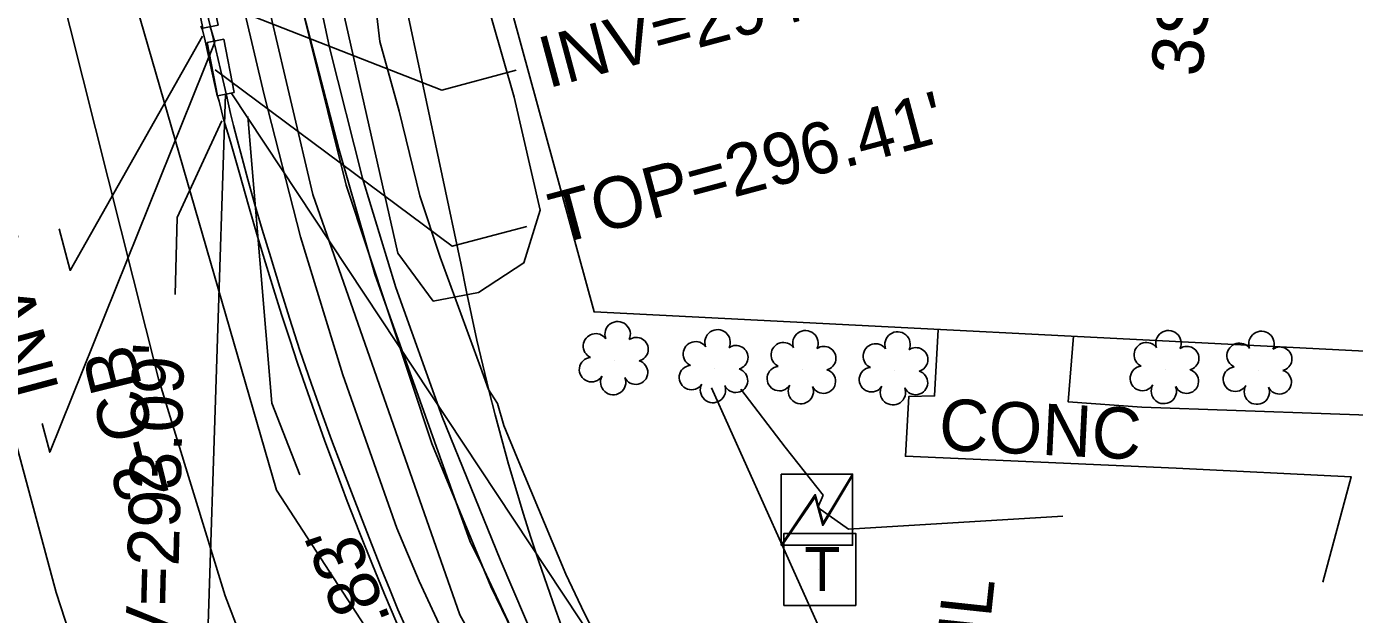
# Model space of a CAD drawing. Extents: x 2100323 to 2109811, y 740376 to 749755.
# Drawn here: x 2106028 to 2106131.3, y 740854.4 to 740900.2 of the extents above; entities that cross this region are included whole.
import ezdxf

# ---------------------------------------------------------------- set-up
doc = ezdxf.new("R2010")
doc.units = 0
for name, color, linetype in [('Exist Building', 7, 'Continuous'), ('Exist Building Text', 7, 'Continuous'), ('Exist Horizontal Alignment', 7, 'Continuous'), ('Exist Other Culture Area Outline', 7, 'Continuous'), ('Exist Other Culture Area Outline Text', 7, 'Continuous'), ('Exist Right of Way Line', 7, 'Continuous'), ('Exist Roads Curbs', 7, 'Continuous'), ('Exist Roads EOP', 7, 'Continuous'), ('Exist Roads EOP Other', 7, 'Continuous'), ('Exist Roads EOT', 7, 'Continuous'), ('Exist Structure Minor Catch Basin', 7, 'Continuous'), ('Exist Structure Minor Catch Basin Text', 7, 'Continuous'), ('Exist Structure Minor Catch Basin Top Elevation', 7, 'Continuous'), ('Exist Structure Minor Pipes HDPE 8 Inch Invert', 7, 'Continuous'), ('Exist Structure Minor Pipes HDPE 8 Inch Leader', 7, 'Continuous'), ('Exist Structure Minor Pipes RCP 12 Inch', 7, 'Continuous'), ('Exist Structure Minor Pipes RCP 12 Inch Invert', 7, 'Continuous'), ('Exist Structure Minor Pipes RCP 12 Inch Leader', 7, 'Continuous'), ('Exist Structure Minor Pipes RCP 15 Inch', 7, 'Continuous'), ('Exist Structure Minor Pipes RCP 15 Inch Invert', 7, 'Continuous'), ('Exist Structure Minor Pipes RCP 15 Inch Leader', 7, 'Continuous'), ('Exist Structure Minor Pipes RCP 18 Inch', 7, 'Continuous'), ('Exist Structure Minor Pipes RCP 18 Inch Invert', 7, 'Continuous'), ('Exist Structure Minor Pipes RCP 18 Inch Leader', 7, 'Continuous'), ('Exist Utilities Power Transformer CELL', 7, 'Continuous'), ('Exist Utilities Power UG Cable SUE LOS B', 7, 'Continuous'), ('Exist Utilities Telephone Pedestal CELL', 7, 'Continuous'), ('Exist Utilities Telephone UG Conduit SUE LOS B', 7, 'Continuous'), ('Exist Utilities Water UG Line SUE LOS B', 7, 'Continuous'), ('Exist Vegetation Hedge Row', 7, 'Continuous'), ('Exist Vegetation Hedge Row Text', 7, 'Continuous'), ('Exist Vegetation Shrub CELL', 7, 'Continuous')]:
    doc.layers.add(name, color=color, linetype=linetype)

msp = doc.modelspace()

# ---------------------------------------------------------------- linework, layer by layer
at = {"layer": 'Exist Building'}
for points in [[(2106063.3, 740873.69), (2106060.17, 740882.25), (2106058.58, 740887.02), (2106056.96, 740893.62), (2106055.46, 740899.04), (2106055.01, 740903.06), (2106052.43, 740914.63), (2106050.49, 740925.21), (2106048.24, 740937.72), (2106045.7, 740952.04), (2106044.64, 740958.83), (2106043.74, 740964.61), (2106041.55, 740976.24)], [(2106064.83, 740858.72), (2106060.33, 740869.82), (2106056.72, 740879.88), (2106054.11, 740888.4), (2106051.56, 740898.56), (2106049.58, 740907.86), (2106049.24, 740909.99), (2106049.73, 740912.1), (2106050.1, 740913.7), (2106049.4, 740914.68), (2106048.01, 740916.03), (2106045.62, 740930.03), (2106042.85, 740945.69), (2106041.01, 740954.43), (2106040.09, 740961.06), (2106038.14, 740971.7)], [(2106069.94, 740857.57), (2106066.17, 740866.62), (2106065.13, 740869.15), (2106064.64, 740870.87), (2106063.93, 740871.94), (2106063.3, 740873.69)], [(2106085.28, 740820.41), (2106081.38, 740826.69), (2106073.44, 740839.91), (2106073.1, 740841.26), (2106073.62, 740842.88), (2106073.7, 740844.69), (2106072.73, 740846.22), (2106071.34, 740847.2), (2106069.95, 740847.8), (2106068.71, 740849.65), (2106064.83, 740858.72)], [(2106088.69, 740823.37), (2106082.04, 740834.81), (2106076.04, 740845.57), (2106071.4, 740854.52), (2106069.94, 740857.57)]]:
    msp.add_lwpolyline(points, dxfattribs=at)
msp.add_lwpolyline([(2106156.41, 740933.41), (2106134.2, 740874.83), (2106072.14, 740877.99), (2106055.71, 740938.13), (2106107.62, 740972.2)], close=True, dxfattribs=at)
at = {"layer": 'Exist Horizontal Alignment'}
msp.add_arc((2106237.56, 740915.3), 229.18, 192.2326, 231.4247, dxfattribs=at)
at = {"layer": 'Exist Other Culture Area Outline'}
for points in [[(2106128.88, 740856.96), (2106131.09, 740865.16), (2106117.46, 740865.82), (2106096.38, 740866.75), (2106096.66, 740871.41), (2106098.65, 740871.45), (2106098.92, 740876.62)], [(2106136.83, 740869.8), (2106114.79, 740870.57), (2106109.04, 740870.99), (2106109.48, 740876.09)]]:
    msp.add_lwpolyline(points, dxfattribs=at)
at = {"layer": 'Exist Right of Way Line'}
msp.add_line((2106045.96, 740956.03), (2106061.8, 740881.65), dxfattribs=at)
msp.add_arc((2106237.56, 740915.3), 178.95, 190.8371, 231.4247, dxfattribs=at)
at = {"layer": 'Exist Roads Curbs'}
msp.add_lwpolyline([(2106057.51, 740853.37), (2106056.88, 740854.83), (2106056.24, 740856.37), (2106055.58, 740858.01), (2106054.87, 740859.81), (2106054.09, 740861.81), (2106053.26, 740863.96), (2106052.46, 740866.05), (2106051.7, 740868.03), (2106050.94, 740870.1), (2106050.12, 740872.43), (2106049.25, 740874.98), (2106048.43, 740877.5), (2106047.68, 740879.92), (2106046.97, 740882.23), (2106046.32, 740884.41), (2106045.72, 740886.44), (2106045.19, 740888.3), (2106044.74, 740889.97), (2106044.36, 740891.4), (2106044.07, 740892.51), (2106043.85, 740893.44), (2106043.52, 740894.85), (2106043.06, 740896.86), (2106042.51, 740899.19), (2106041.94, 740901.55)], dxfattribs=at)
at = {"layer": 'Exist Roads EOP'}
msp.add_lwpolyline([(2106056.78, 740853.75), (2106055.84, 740856.01), (2106054.85, 740858.42), (2106053.88, 740860.83), (2106052.93, 740863.25), (2106052.03, 740865.64), (2106051.17, 740868), (2106050.38, 740870.22), (2106049.69, 740872.21), (2106049.07, 740874), (2106048.45, 740875.84), (2106047.81, 740877.79), (2106047.18, 740879.79), (2106046.56, 740881.8), (2106045.95, 740883.85), (2106045.27, 740886.2), (2106044.51, 740888.88), (2106043.84, 740891.24), (2106043.44, 740892.59), (2106043.28, 740893.09), (2106043.14, 740893.64), (2106042.97, 740894.39), (2106042.78, 740894.94), (2106041.87, 740899.08), (2106041.66, 740899.94), (2106041.53, 740900.23)], dxfattribs=at)
at = {"layer": 'Exist Roads EOP Other'}
for points in [[(2106062.51, 740860.09), (2106058.6, 740871.04), (2106055.07, 740880.93), (2106052.27, 740890.69), (2106049.55, 740901.16), (2106046.84, 740913.72), (2106043.99, 740929.96), (2106041.01, 740947.83), (2106038.48, 740963.95), (2106036.8, 740970.51)], [(2106056.8, 740861.16), (2106052.58, 740873.08), (2106049.3, 740883.83), (2106046.47, 740894.88), (2106043.57, 740907.24), (2106040.29, 740923.1), (2106037.58, 740939.21), (2106035.71, 740951.48), (2106034.29, 740960.72), (2106032.73, 740966.87)], [(2106082.46, 740814.78), (2106076.87, 740822.9), (2106072.63, 740829.22), (2106068.05, 740837.82), (2106064.63, 740844.54), (2106060.92, 740851.9), (2106058.54, 740857.04), (2106056.8, 740861.16)], [(2106085.81, 740818.46), (2106079.06, 740828.53), (2106073.99, 740836.9), (2106071.29, 740842.07), (2106068.52, 740847.28), (2106066.01, 740852.73), (2106063.41, 740858.28), (2106062.51, 740860.09)]]:
    msp.add_lwpolyline(points, dxfattribs=at)
at = {"layer": 'Exist Roads EOT'}
for points in [[(2105930.03, 741337.01), (2105939.25, 741297.24), (2105948.29, 741258.28), (2105957.07, 741219.77), (2105965.87, 741181.87), (2105975.19, 741142.04), (2105984.52, 741102.57), (2105993, 741066.08), (2106001.66, 741028.12), (2106010.97, 740987.9), (2106019.77, 740949.05), (2106028.42, 740911.77), (2106038.25, 740872.78), (2106043.44, 740855.88), (2106050.16, 740838.31), (2106058.33, 740820.59), (2106067.4, 740804.73), (2106075.26, 740793.08), (2106085.44, 740780.81), (2106098.96, 740767.08), (2106115.06, 740753.42), (2106130.43, 740741.63), (2106131.98, 740740.54)], [(2105919.72, 741333.8), (2105928.58, 741295.11), (2105937.39, 741256.25), (2105946.52, 741217.05), (2105955.08, 741178.88), (2105964.22, 741140.21), (2105972.92, 741102.49), (2105982.07, 741063.32), (2105991.12, 741024.42), (2105999.86, 740986.18), (2106008.82, 740946.88), (2106017.18, 740909.61), (2106025.94, 740872.27), (2106030.26, 740856.14), (2106037.82, 740832.93), (2106046.85, 740813.93), (2106056.52, 740796.78), (2106067.86, 740781.41), (2106078.38, 740769.3), (2106093.11, 740755.23), (2106107.91, 740742.89), (2106125.01, 740730.62)]]:
    msp.add_lwpolyline(points, dxfattribs=at)
at = {"layer": 'Exist Structure Minor Catch Basin'}
for points in [[(2106040.86, 740904.11), (2106041.7, 740900.07), (2106042.87, 740900.32), (2106042.03, 740904.35)], [(2106042.02, 740898.96), (2106043.32, 740899.21), (2106044.12, 740895.07), (2106042.83, 740894.82)]]:
    msp.add_lwpolyline(points, close=True, dxfattribs=at)
at = {"layer": 'Exist Structure Minor Catch Basin Top Elevation'}
msp.add_lwpolyline([(2106042.66, 740896.83), (2106061.1, 740883.1), (2106066.9, 740884.65)], dxfattribs=at)
at = {"layer": 'Exist Structure Minor Pipes HDPE 8 Inch Leader'}
msp.add_lwpolyline([(2106042.37, 740902.27), (2106060.29, 740895.25), (2106066.09, 740896.8)], dxfattribs=at)
at = {"layer": 'Exist Structure Minor Pipes RCP 12 Inch'}
msp.add_line((2106043.45, 740894.96), (2106037.65, 740715.94), dxfattribs=at)
at = {"layer": 'Exist Structure Minor Pipes RCP 12 Inch Leader'}
msp.add_lwpolyline([(2106043.16, 740892.86), (2106039.69, 740885.34), (2106039.53, 740879.35)], dxfattribs=at)
at = {"layer": 'Exist Structure Minor Pipes RCP 15 Inch'}
msp.add_line((2106043.89, 740895.04), (2106105.17, 740802.54), dxfattribs=at)
at = {"layer": 'Exist Structure Minor Pipes RCP 15 Inch Leader'}
msp.add_lwpolyline([(2106045.18, 740893.21), (2106047.06, 740870.89), (2106049.25, 740865.3)], dxfattribs=at)
at = {"layer": 'Exist Structure Minor Pipes RCP 18 Inch'}
msp.add_line((2106042.26, 740900.2), (2106042.62, 740899), dxfattribs=at)
at = {"layer": 'Exist Structure Minor Pipes RCP 18 Inch Leader'}
for points in [[(2106041.66, 740899.46), (2106031.37, 740881.22), (2106030.5, 740884.46)], [(2106042.62, 740899), (2106029.77, 740867.07), (2106029.17, 740869.3)]]:
    msp.add_lwpolyline(points, dxfattribs=at)
at = {"layer": 'Exist Utilities Power Transformer CELL'}
msp.add_line((2106089.56, 740862.76), (2106089.56, 740862.76), dxfattribs=at)
msp.add_lwpolyline([(2106086.72, 740865.37), (2106092.27, 740865.37), (2106092.27, 740859.82), (2106086.72, 740859.82)], close=True, dxfattribs=at)
for points in [[(2106086.72, 740859.82), (2106089.36, 740863.77), (2106089.99, 740861.56), (2106092.27, 740865.37)], [(2106086.79, 740859.82), (2106089.36, 740863.56), (2106089.95, 740861.37), (2106092.27, 740865.22)]]:
    msp.add_lwpolyline(points, dxfattribs=at)
at = {"layer": 'Exist Utilities Power UG Cable SUE LOS B'}
for p, q in [((2106089.97, 740863.72), (2106089.56, 740862.76)), ((2106089.56, 740862.76), (2106091.96, 740861.07)), ((2106091.96, 740861.07), (2106108.64, 740862.08))]:
    msp.add_line(p, q, dxfattribs=at)
for points in [[(2106098.6, 740802.97), (2106082.43, 740823.28), (2106077.33, 740830.68), (2106071.3, 740842.04), (2106071.48, 740843.56), (2106071.76, 740843.92), (2106071.4, 740844.22), (2106069.16, 740846.19), (2106064.1, 740856.61), (2106059.52, 740867.74), (2106052.85, 740887.86), (2106047.09, 740911.04), (2106047.9, 740912.9), (2106047.94, 740912.81)], [(2106083.56, 740871.97), (2106087.02, 740867.46), (2106089.97, 740863.72)]]:
    msp.add_lwpolyline(points, dxfattribs=at)
at = {"layer": 'Exist Utilities Telephone Pedestal CELL'}
msp.add_line((2106089.65, 740857.97), (2106089.65, 740857.97), dxfattribs=at)
msp.add_lwpolyline([(2106086.92, 740855.14), (2106092.52, 740855.14), (2106092.52, 740860.74), (2106086.92, 740860.74), (2106086.92, 740855.14)], dxfattribs=at)
at = {"layer": 'Exist Utilities Telephone UG Conduit SUE LOS B'}
msp.add_lwpolyline([(2106035.26, 740961.71), (2106042.08, 740921.92), (2106050.26, 740887.12), (2106061.69, 740854.42), (2106076.18, 740828.49)], dxfattribs=at)
at = {"layer": 'Exist Utilities Water UG Line SUE LOS B'}
for points in [[(2106094.02, 740794.49), (2106083.68, 740806.6), (2106061.91, 740841.85), (2106047.42, 740864.11), (2106027.44, 740933.21), (2106007.51, 741029.03), (2105993.52, 741101.9), (2105977.09, 741185.43), (2105973.67, 741208.65), (2105971.84, 741262.63), (2105977.09, 741334.05), (2105976.94, 741358.18), (2105974.31, 741389.69), (2105969.21, 741418.16), (2105954.11, 741497.09)], [(2106081.29, 740872.08), (2106089.55, 740853.72), (2106095.12, 740841.89), (2106102.27, 740827.99)]]:
    msp.add_lwpolyline(points, dxfattribs=at)
at = {"layer": 'Exist Vegetation Hedge Row'}
msp.add_lwpolyline([(2106065.92, 740894.7), (2106067.94, 740885.91), (2106066.69, 740881.8), (2106063.15, 740879.49), (2106059.63, 740878.83), (2106056.87, 740882.57), (2106051.14, 740907.97), (2106048.32, 740922.61), (2106043.29, 740949.19), (2106042.84, 740957.04), (2106045.41, 740961.66), (2106049.13, 740966.47), (2106051.6, 740973.47), (2106054.21, 740980.21), (2106057.12, 740978.55), (2106058.12, 740972.45), (2106057.92, 740964.72), (2106054.95, 740960.67), (2106052.41, 740958.2), (2106052.65, 740950.38), (2106055.83, 740930.77), (2106062.51, 740906.66), (2106065.92, 740894.7)], dxfattribs=at)
at = {"layer": 'Exist Vegetation Shrub CELL'}
for p, q in [((2106073.75, 740874.21), (2106073.75, 740874.21)), ((2106081.53, 740873.58), (2106081.53, 740873.58)), ((2106088.37, 740873.51), (2106088.37, 740873.51)), ((2106095.54, 740873.41), (2106095.54, 740873.41)), ((2106116.63, 740873.51), (2106116.63, 740873.51)), ((2106123.87, 740873.46), (2106123.87, 740873.46))]:
    msp.add_line(p, q, dxfattribs=at)
for centre, radius, start, end in [((2106073.98, 740876.25), 0.99, 334.8391, 200.4717), ((2106081.76, 740875.62), 0.99, 334.8391, 200.4717), ((2106088.6, 740875.55), 0.99, 334.8391, 200.4717), ((2106095.77, 740875.45), 0.99, 334.8391, 200.4717), ((2106116.86, 740875.55), 0.99, 334.8391, 200.4717), ((2106124.1, 740875.5), 0.99, 334.8391, 200.4717), ((2106072.27, 740875.33), 0.968, 35.8908, 245.4216), ((2106075.43, 740875.08), 0.929, 284.4567, 126.0861), ((2106080.05, 740874.71), 0.968, 35.8908, 245.4216), ((2106083.2, 740874.45), 0.929, 284.4567, 126.0861), ((2106086.89, 740874.64), 0.968, 35.8908, 245.4216), ((2106094.06, 740874.54), 0.968, 35.8908, 245.4216), ((2106115.15, 740874.64), 0.968, 35.8908, 245.4216), ((2106122.38, 740874.59), 0.968, 35.8908, 245.4216), ((2106071.95, 740873.5), 0.955, 95.1099, 327.9534), ((2106090.04, 740874.38), 0.929, 284.4567, 126.0861), ((2106097.21, 740874.28), 0.929, 284.4567, 126.0861), ((2106118.3, 740874.38), 0.929, 284.4567, 126.0861), ((2106125.54, 740874.33), 0.929, 284.4567, 126.0861), ((2106075.39, 740873.28), 0.937, 204.9913, 73.4601), ((2106079.73, 740872.88), 0.955, 95.1099, 327.9534), ((2106083.17, 740872.65), 0.937, 204.9913, 73.4601), ((2106086.57, 740872.8), 0.955, 95.1099, 327.9534), ((2106090.01, 740872.58), 0.937, 204.9913, 73.4601), ((2106093.74, 740872.71), 0.955, 95.1099, 327.9534), ((2106097.18, 740872.48), 0.937, 204.9913, 73.4601), ((2106114.83, 740872.81), 0.955, 95.1099, 327.9534), ((2106118.27, 740872.58), 0.937, 204.9913, 73.4601), ((2106122.07, 740872.75), 0.955, 95.1099, 327.9534), ((2106125.5, 740872.53), 0.937, 204.9913, 73.4601), ((2106073.63, 740872.52), 0.984, 151.2797, 21.387), ((2106081.4, 740871.9), 0.984, 151.2797, 21.387), ((2106088.24, 740871.82), 0.984, 151.2797, 21.387), ((2106116.5, 740871.83), 0.984, 151.2797, 21.387), ((2106095.41, 740871.73), 0.984, 151.2797, 21.387), ((2106123.74, 740871.78), 0.984, 151.2797, 21.387)]:
    msp.add_arc(centre, radius, start, end, dxfattribs=at)

# ---------------------------------------------------------------- texts
at = {"layer": 'Exist Building Text'}
msp.add_text('3SBKBUS', height=4, rotation=83.8966, dxfattribs=at).set_placement((2106119.44, 740896.23))
at = {"layer": 'Exist Other Culture Area Outline Text'}
msp.add_text('CONC', height=4, rotation=357.1881, dxfattribs=at).set_placement((2106098.92, 740867.26))
at = {"layer": 'Exist Structure Minor Catch Basin Text'}
msp.add_text('2-CB', height=4, rotation=104.004, dxfattribs=at).set_placement((2106039.07, 740863.85))
at = {"layer": 'Exist Structure Minor Catch Basin Top Elevation'}
msp.add_text("TOP=296.41'", height=4, rotation=14.9856, dxfattribs=at).set_placement((2106069.35, 740883.23))
at = {"layer": 'Exist Structure Minor Pipes HDPE 8 Inch Invert'}
msp.add_text("INV=294.35'", height=4, rotation=15, dxfattribs=at).set_placement((2106068.54, 740895.38))
at = {"layer": 'Exist Structure Minor Pipes RCP 12 Inch Invert'}
msp.add_text("INV=293.09'", height=4, rotation=88.5371, dxfattribs=at).set_placement((2106039.5, 740846.12))
at = {"layer": 'Exist Structure Minor Pipes RCP 15 Inch Invert'}
msp.add_text("INV=292.83'", height=4, rotation=111.4736, dxfattribs=at).set_placement((2106064.04, 740834.48))
at = {"layer": 'Exist Structure Minor Pipes RCP 18 Inch Invert'}
msp.add_text("INV=292.20'", height=4, rotation=105, dxfattribs=at).set_placement((2106030.54, 740871.91))
at = {"layer": 'Exist Utilities Telephone Pedestal CELL'}
msp.add_text('T', height=3.42, dxfattribs=at).set_placement((2106088.52, 740856.26))
at = {"layer": 'Exist Vegetation Hedge Row Text'}
msp.add_text('SOIL', height=4, rotation=83.8864, dxfattribs=at).set_placement((2106102.05, 740844.97))

doc.saveas('drawing.dxf')
